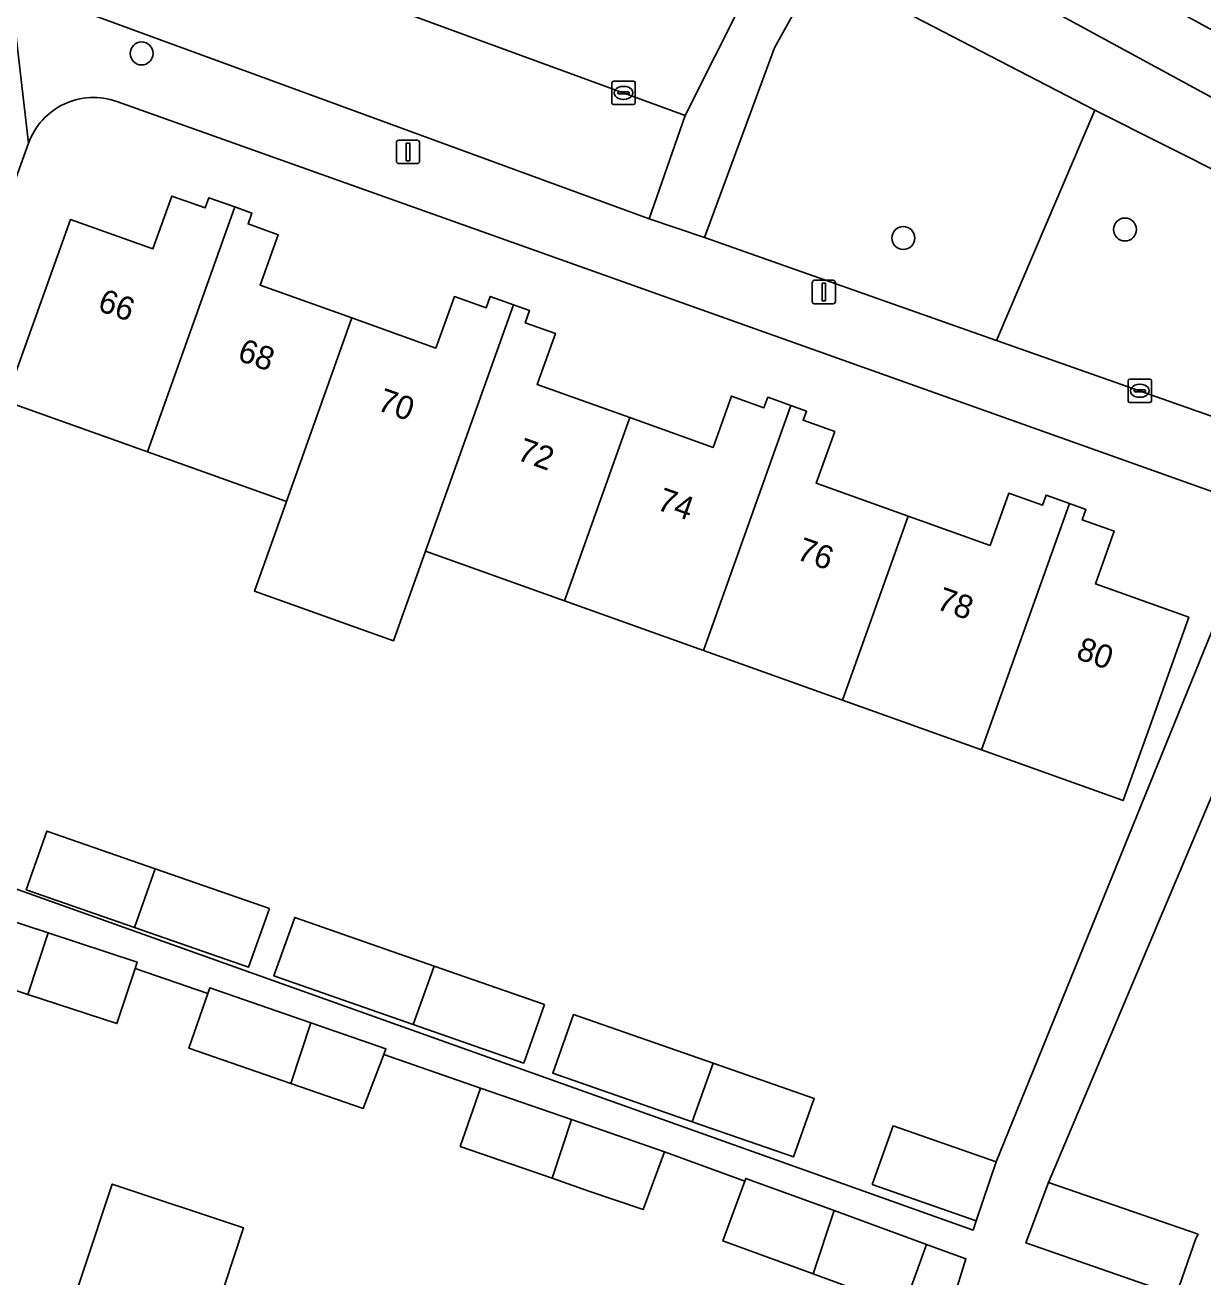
# Model space of a CAD drawing. Extents: x 163683 to 164494, y 382709 to 383872.
# Drawn here: x 164114.7 to 164165, y 383579.1 to 383632.6 of the extents above; entities that cross this region are included whole.
import ezdxf

# ---------------------------------------------------------------- set-up
doc = ezdxf.new("R2010")
doc.units = 0
for name, color, linetype in [('IMGEO_Boom', 7, 'Continuous'), ('IMGEO_Erf', 7, 'Continuous'), ('IMGEO_Groenvoorziening', 7, 'Continuous'), ('IMGEO_Kolk', 7, 'Continuous'), ('IMGEO_Lichtmast', 7, 'Continuous'), ('IMGEO_Pand', 7, 'Continuous'), ('IMGEO_Pand_nummerreeks', 7, 'Continuous'), ('IMGEO_Parkeervlak_open', 7, 'Continuous'), ('IMGEO_Rijbaan_lokaal_open', 7, 'Continuous'), ('IMGEO_Voetpad_open', 7, 'Continuous')]:
    doc.layers.add(name, color=color, linetype=linetype)

msp = doc.modelspace()

# ---------------------------------------------------------------- linework, layer by layer
at = {"layer": 'IMGEO_Boom'}
for centre in [(164119.682, 383631.353), (164161.656, 383623.836), (164152.196, 383623.471)]:
    msp.add_circle(centre, 0.489, dxfattribs=at)
at = {"layer": 'IMGEO_Erf'}
for points in [[(164167.483, 383611.893), (164118.621, 383629.298)], [(164114.858, 383627.524), (164109.922, 383613.817), (164104.641, 383599.152), (164107.426, 383598.149), (164108.308, 383600.616), (164113.263, 383598.846), (164112.381, 383596.378), (164155.172, 383581.118), (164155.309, 383581.521), (164150.87, 383583.068), (164151.761, 383585.564), (164156.162, 383584.031), (164167.483, 383611.893)], [(164173.399, 383618.724), (164170.135, 383610.948), (164158.391, 383583.144), (164164.778, 383580.939), (164164.687, 383580.757), (164163.839, 383578.338), (164165.195, 383577.865), (164166.111, 383580.479), (164170.792, 383578.862), (164176.805, 383576.786), (164182.819, 383574.71), (164187.308, 383573.16), (164186.37, 383570.486), (164189.349, 383569.448), (164190.289, 383572.131), (164194.846, 383570.558), (164200.859, 383568.481), (164200.715, 383568.195), (164199.869, 383565.782), (164200.915, 383565.418), (164201.741, 383567.773), (164204.902, 383570.632)], [(164154.028, 383577.172), (164154.868, 383579.892), (164153.193, 383580.505), (164152.216, 383577.835), (164148.351, 383579.249), (164144.497, 383580.659), (164145.431, 383583.214), (164142.007, 383584.466), (164141.092, 383581.993), (164138.766, 383582.788), (164137.209, 383583.329), (164133.283, 383584.695), (164134.145, 383587.185), (164130.016, 383588.613), (164129.146, 383586.314), (164126.059, 383587.38), (164121.706, 383588.884), (164122.511, 383591.216), (164119.404, 383592.288), (164118.631, 383589.935), (164114.827, 383591.184), (164110.966, 383592.453)], [(164116.235, 383576.478), (164117.203, 383579.388), (164118.431, 383583.08), (164124.031, 383581.217), (164122.825, 383577.542)]]:
    msp.add_lwpolyline(points, dxfattribs=at)
for points in [[(164143.669, 383605.861), (164137.733, 383607.982), (164131.799, 383610.103), (164130.433, 383606.28), (164124.496, 383608.401), (164125.862, 383612.224), (164119.928, 383614.345), (164118.587, 383614.824), (164113.878, 383616.507), (164116.652, 383624.268), (164120.168, 383623.011), (164120.973, 383625.264), (164122.397, 383624.755), (164122.554, 383625.193), (164123.658, 383624.798), (164124.395, 383624.535), (164124.23, 383624.074), (164125.515, 383623.615), (164124.744, 383621.458), (164128.658, 383620.059), (164132.247, 383618.777), (164133.032, 383620.974), (164134.392, 383620.488), (164134.567, 383620.977), (164135.553, 383620.625), (164136.246, 383620.377), (164136.06, 383619.859), (164137.344, 383619.4), (164136.566, 383617.222), (164140.526, 383615.807), (164144.081, 383614.537), (164144.862, 383616.725), (164146.247, 383616.23), (164146.407, 383616.678), (164147.401, 383616.323), (164148.061, 383616.087), (164147.92, 383615.693), (164149.27, 383615.21), (164148.481, 383613.001), (164152.407, 383611.598), (164155.899, 383610.35), (164156.694, 383612.575), (164158.132, 383612.061), (164158.288, 383612.496), (164159.292, 383612.137), (164159.99, 383611.888), (164159.83, 383611.44), (164161.197, 383610.952), (164160.395, 383608.708), (164164.382, 383607.283), (164162.7, 383602.575), (164161.586, 383599.459), (164155.54, 383601.62), (164149.604, 383603.74)], [(164125.138, 383594.842), (164124.247, 383592.346), (164119.374, 383594.044), (164114.761, 383595.651), (164115.633, 383598.154), (164120.265, 383596.54)], [(164136.887, 383590.748), (164135.996, 383588.251), (164131.277, 383589.896), (164125.329, 383591.969), (164126.22, 383594.465), (164132.168, 383592.392)], [(164144.076, 383588.242), (164148.395, 383586.737), (164147.504, 383584.241), (164143.185, 383585.746), (164137.233, 383587.82), (164138.124, 383590.317)]]:
    msp.add_lwpolyline(points, close=True, dxfattribs=at)
msp.add_arc((164117.626, 383626.531), 2.94, 70.2109, 160.2705, dxfattribs=at)
at = {"layer": 'IMGEO_Groenvoorziening'}
for points in [[(164171.837, 383625.953), (164150.075, 383637.802), (164148.609, 383635.031), (164160.372, 383628.925), (164172.181, 383622.996)], [(164169.551, 383616.557), (164172.181, 383622.996), (164160.372, 383628.925), (164156.175, 383619.101), (164166.807, 383615.354)]]:
    msp.add_lwpolyline(points, dxfattribs=at)
msp.add_lwpolyline([(164148.609, 383635.031), (164146.705, 383631.598), (164143.703, 383623.497), (164156.175, 383619.101), (164160.372, 383628.925)], close=True, dxfattribs=at)
at = {"layer": 'IMGEO_Kolk'}
for p, q in [((164139.828, 383630.169), (164140.68, 383630.169)), ((164139.753, 383629.243), (164139.753, 383630.095)), ((164140.012, 383629.663), (164140.012, 383629.675)), ((164140.055, 383629.712), (164140.453, 383629.712)), ((164140.241, 383629.949), (164140.266, 383629.949)), ((164140.496, 383629.675), (164140.496, 383629.663)), ((164140.754, 383630.095), (164140.754, 383629.243)), ((164140.68, 383629.169), (164139.828, 383629.169)), ((164140.45, 383629.626), (164140.052, 383629.626)), ((164140.264, 383629.389), (164140.239, 383629.389)), ((164161.791, 383616.526), (164161.791, 383617.378)), ((164161.866, 383617.452), (164162.718, 383617.452)), ((164162.792, 383617.378), (164162.792, 383616.526)), ((164162.05, 383616.946), (164162.05, 383616.958)), ((164162.488, 383616.909), (164162.09, 383616.909)), ((164162.093, 383616.995), (164162.491, 383616.995)), ((164162.279, 383617.232), (164162.304, 383617.232)), ((164162.534, 383616.958), (164162.534, 383616.946)), ((164162.718, 383616.452), (164161.866, 383616.452)), ((164162.302, 383616.672), (164162.277, 383616.672))]:
    msp.add_line(p, q, dxfattribs=at)
for points in [[(164139.828, 383630.169), (164140.68, 383630.169)], [(164139.753, 383629.243), (164139.753, 383630.095)], [(164140.754, 383630.095), (164140.754, 383629.243)], [(164140.68, 383629.169), (164139.828, 383629.169)], [(164161.791, 383616.526), (164161.791, 383617.378)], [(164161.866, 383617.452), (164162.718, 383617.452)], [(164162.792, 383617.378), (164162.792, 383616.526)], [(164162.718, 383616.452), (164161.866, 383616.452)]]:
    msp.add_lwpolyline(points, dxfattribs=at)
for centre, radius, start, end in [((164139.83, 383630.093), 0.0765, 91.552, 178.448), ((164139.83, 383630.093), 0.0765, 91.552, 178.448), ((164140.678, 383630.093), 0.0765, 1.552, 88.448), ((164140.678, 383630.093), 0.0765, 1.552, 88.448), ((164140.052, 383629.672), 0.0403, 85.8775, 175.7526), ((164140.049, 383629.662), 0.0366, 178.938, 274.7102), ((164140.453, 383629.669), 0.043, 264.8664, 352.4533), ((164140.457, 383629.674), 0.0386, 1.7309, 96.639), ((164139.83, 383629.245), 0.0765, 181.552, 268.448), ((164139.83, 383629.245), 0.0765, 181.552, 268.448), ((164140.678, 383629.245), 0.0765, 271.552, 358.448), ((164140.678, 383629.245), 0.0765, 271.552, 358.448), ((164161.868, 383617.376), 0.0765, 91.552, 178.448), ((164161.868, 383617.376), 0.0765, 91.552, 178.448), ((164162.716, 383617.376), 0.0765, 1.552, 88.448), ((164162.716, 383617.376), 0.0765, 1.552, 88.448), ((164162.09, 383616.955), 0.0403, 85.8775, 175.7526), ((164162.087, 383616.945), 0.0366, 178.938, 274.7102), ((164162.491, 383616.952), 0.043, 264.8664, 352.4533), ((164162.495, 383616.957), 0.0386, 1.7309, 96.639), ((164161.868, 383616.528), 0.0765, 181.552, 268.448), ((164161.868, 383616.528), 0.0765, 181.552, 268.448), ((164162.716, 383616.528), 0.0765, 271.552, 358.448), ((164162.716, 383616.528), 0.0765, 271.552, 358.448)]:
    msp.add_arc(centre, radius, start, end, dxfattribs=at)
for centre, major_axis, ratio, start_param, end_param in [((164140.24, 383629.669), (-0.387, 0.002), 0.722429, 4.712389, 7.853982), ((164140.265, 383629.669), (-0.39, 0.002), 0.717154, 1.570796, 4.712389), ((164162.278, 383616.952), (-0.387, 0.002), 0.722429, 4.712389, 7.853982), ((164162.303, 383616.952), (-0.39, 0.002), 0.717154, 1.570796, 4.712389)]:
    msp.add_ellipse(centre, major_axis=major_axis, ratio=ratio, start_param=start_param, end_param=end_param, dxfattribs=at)
at = {"layer": 'IMGEO_Lichtmast'}
for p, q in [((164130.558, 383626.748), (164130.558, 383627.548)), ((164130.558, 383627.548), (164130.558, 383626.748)), ((164130.658, 383627.648), (164131.448, 383627.648)), ((164131.448, 383627.648), (164130.658, 383627.648)), ((164131.548, 383627.548), (164131.548, 383626.748)), ((164131.548, 383626.748), (164131.548, 383627.548)), ((164131.448, 383626.648), (164130.658, 383626.648)), ((164130.658, 383626.648), (164131.448, 383626.648)), ((164148.407, 383621.667), (164149.197, 383621.667)), ((164149.197, 383621.667), (164148.407, 383621.667)), ((164148.307, 383620.767), (164148.307, 383621.567)), ((164148.307, 383621.567), (164148.307, 383620.767)), ((164149.297, 383621.567), (164149.297, 383620.767)), ((164149.297, 383620.767), (164149.297, 383621.567)), ((164149.197, 383620.667), (164148.407, 383620.667)), ((164148.407, 383620.667), (164149.197, 383620.667))]:
    msp.add_line(p, q, dxfattribs=at)
for points in [[(164130.978, 383627.523), (164131.128, 383627.523), (164131.128, 383626.773), (164130.978, 383626.773), (164130.978, 383627.523)], [(164148.727, 383621.542), (164148.877, 383621.542), (164148.877, 383620.792), (164148.727, 383620.792), (164148.727, 383621.542)]]:
    msp.add_lwpolyline(points, dxfattribs=at)
for centre, start, end in [((164130.658, 383627.548), 90, 180), ((164130.658, 383627.548), 90, 180), ((164131.448, 383627.548), 0, 90), ((164131.448, 383627.548), 360, 90), ((164130.658, 383626.748), 180, 270), ((164130.658, 383626.748), 180, 270), ((164131.448, 383626.748), 270, 0), ((164131.448, 383626.748), 270, 0), ((164148.407, 383621.567), 90, 180), ((164148.407, 383621.567), 90, 180), ((164149.197, 383621.567), 0, 90), ((164149.197, 383621.567), 360, 90), ((164148.407, 383620.767), 180, 270), ((164148.407, 383620.767), 180, 270), ((164149.197, 383620.767), 270, 0), ((164149.197, 383620.767), 270, 0)]:
    msp.add_arc(centre, 0.1, start, end, dxfattribs=at)
at = {"layer": 'IMGEO_Pand'}
for points in [[(164123.658, 383624.798), (164122.554, 383625.193), (164122.397, 383624.755), (164120.973, 383625.264), (164120.168, 383623.011), (164116.652, 383624.268), (164113.878, 383616.507), (164118.587, 383614.824), (164119.928, 383614.345)], [(164123.658, 383624.798), (164119.928, 383614.345), (164125.862, 383612.224), (164128.658, 383620.059), (164124.744, 383621.458), (164125.515, 383623.615), (164124.23, 383624.074), (164124.395, 383624.535)], [(164135.553, 383620.625), (164134.567, 383620.977), (164134.392, 383620.488), (164133.032, 383620.974), (164132.247, 383618.777), (164128.658, 383620.059), (164125.862, 383612.224), (164124.496, 383608.401), (164130.433, 383606.28), (164131.799, 383610.103)], [(164140.526, 383615.807), (164136.566, 383617.222), (164137.344, 383619.4), (164136.06, 383619.859), (164136.246, 383620.377), (164135.553, 383620.625), (164131.799, 383610.103), (164137.733, 383607.982)], [(164143.669, 383605.861), (164147.401, 383616.323), (164146.407, 383616.678), (164146.247, 383616.23), (164144.862, 383616.725), (164144.081, 383614.537), (164140.526, 383615.807), (164137.733, 383607.982)], [(164152.407, 383611.598), (164148.481, 383613.001), (164149.27, 383615.21), (164147.92, 383615.693), (164148.061, 383616.087), (164147.401, 383616.323), (164143.669, 383605.861), (164149.604, 383603.74)], [(164152.407, 383611.598), (164149.604, 383603.74), (164155.54, 383601.62), (164159.292, 383612.137), (164158.288, 383612.496), (164158.132, 383612.061), (164156.694, 383612.575), (164155.899, 383610.35)], [(164155.54, 383601.62), (164161.586, 383599.459), (164162.7, 383602.575), (164164.382, 383607.283), (164160.395, 383608.708), (164161.197, 383610.952), (164159.83, 383611.44), (164159.99, 383611.888), (164159.292, 383612.137)], [(164120.265, 383596.54), (164115.633, 383598.154), (164114.761, 383595.651), (164119.374, 383594.044)], [(164125.138, 383594.842), (164120.265, 383596.54), (164119.374, 383594.044), (164124.247, 383592.346)], [(164115.689, 383593.805), (164111.827, 383595.074), (164111.777, 383594.921), (164110.966, 383592.453), (164114.827, 383591.184)], [(164132.168, 383592.392), (164126.22, 383594.465), (164125.329, 383591.969), (164131.277, 383589.896)], [(164119.404, 383592.288), (164119.492, 383592.556), (164115.689, 383593.805), (164114.827, 383591.184), (164118.631, 383589.935)], [(164136.887, 383590.748), (164132.168, 383592.392), (164131.277, 383589.896), (164135.996, 383588.251)], [(164126.909, 383589.966), (164122.594, 383591.457), (164122.511, 383591.216), (164121.706, 383588.884), (164126.059, 383587.38)], [(164137.233, 383587.82), (164143.185, 383585.746), (164144.076, 383588.242), (164138.124, 383590.317)], [(164130.016, 383588.613), (164130.11, 383588.861), (164126.909, 383589.966), (164126.059, 383587.38), (164129.146, 383586.314)], [(164148.395, 383586.737), (164144.076, 383588.242), (164143.185, 383585.746), (164147.504, 383584.241)], [(164137.209, 383583.329), (164138.034, 383585.84), (164134.145, 383587.185), (164133.283, 383584.695)], [(164137.209, 383583.329), (164138.766, 383582.788), (164141.092, 383581.993), (164142.007, 383584.466), (164138.034, 383585.84)], [(164156.162, 383584.031), (164151.761, 383585.564), (164150.87, 383583.068), (164155.309, 383581.521)], [(164149.239, 383581.951), (164145.473, 383583.328), (164145.431, 383583.214), (164144.497, 383580.659), (164148.351, 383579.249)], [(164164.778, 383580.939), (164158.391, 383583.144), (164157.427, 383580.573), (164163.839, 383578.338), (164164.687, 383580.757)], [(164121.866, 383574.62), (164122.825, 383577.542), (164124.031, 383581.217), (164118.431, 383583.08), (164117.203, 383579.388), (164116.235, 383576.478), (164113.786, 383569.023), (164119.419, 383567.173)], [(164153.193, 383580.505), (164149.239, 383581.951), (164148.351, 383579.249), (164152.216, 383577.835)]]:
    msp.add_lwpolyline(points, close=True, dxfattribs=at)
at = {"layer": 'IMGEO_Parkeervlak_open'}
msp.add_lwpolyline([(164142.882, 383628.707), (164114.731, 383639.02), (164114.068, 383634.293), (164141.352, 383624.295)], close=True, dxfattribs=at)
at = {"layer": 'IMGEO_Rijbaan_lokaal_open'}
msp.add_lwpolyline([(164115.961, 383647.999), (164114.731, 383639.02), (164142.882, 383628.707), (164146.726, 383636.367), (164148.085, 383638.859), (164149.348, 383638.186), (164150.553, 383640.431), (164144.483, 383643.757), (164143.264, 383641.505), (164144.092, 383641.02), (164142.803, 383638.644), (164140.645, 383634.653)], close=True, dxfattribs=at)
at = {"layer": 'IMGEO_Voetpad_open'}
for points in [[(164173.857, 383627.735), (164150.553, 383640.431), (164149.348, 383638.186), (164150.075, 383637.802), (164171.837, 383625.953)], [(164106.367, 383614.781), (164109.922, 383613.817), (164114.858, 383627.524), (164114.068, 383634.293), (164114.731, 383639.02)], [(164143.703, 383623.497), (164141.352, 383624.295), (164114.068, 383634.293), (164114.858, 383627.524)], [(164118.621, 383629.298), (164167.483, 383611.893), (164170.135, 383610.948), (164173.399, 383618.724)], [(164166.807, 383615.354), (164156.175, 383619.101), (164143.703, 383623.497)], [(164167.483, 383611.893), (164156.162, 383584.031), (164155.309, 383581.521), (164155.172, 383581.118), (164112.381, 383596.378)], [(164163.839, 383578.338), (164157.427, 383580.573), (164158.391, 383583.144), (164170.135, 383610.948)], [(164111.827, 383595.074), (164115.689, 383593.805), (164119.492, 383592.556), (164119.404, 383592.288), (164122.511, 383591.216), (164122.594, 383591.457), (164126.909, 383589.966), (164130.11, 383588.861), (164130.016, 383588.613), (164134.145, 383587.185), (164138.034, 383585.84), (164142.007, 383584.466), (164145.431, 383583.214), (164145.473, 383583.328), (164149.239, 383581.951), (164153.193, 383580.505), (164154.868, 383579.892), (164154.028, 383577.172)]]:
    msp.add_lwpolyline(points, dxfattribs=at)
msp.add_lwpolyline([(164148.609, 383635.031), (164150.075, 383637.802), (164149.348, 383638.186), (164148.085, 383638.859), (164146.726, 383636.367), (164142.882, 383628.707), (164141.352, 383624.295), (164143.703, 383623.497), (164146.705, 383631.598)], close=True, dxfattribs=at)
msp.add_arc((164117.626, 383626.531), 2.94, 70.2109, 160.2705, dxfattribs=at)

# ---------------------------------------------------------------- texts
at = {"layer": 'IMGEO_Pand_nummerreeks'}
for s, rotation, p in [('66', 340.4116, (164117.758, 383620.393)), ('68', 340.4116, (164123.726, 383618.269)), ('70', 340.4106, (164129.691, 383616.146)), ('72', 340.4116, (164135.654, 383614.025)), ('74', 340.4106, (164141.622, 383611.901)), ('76', 340.4106, (164147.588, 383609.778)), ('78', 340.4106, (164153.556, 383607.654)), ('80', 340.4106, (164159.523, 383605.53))]:
    msp.add_text(s, height=1, rotation=rotation, dxfattribs=at).set_placement(p)

doc.saveas('drawing.dxf')
